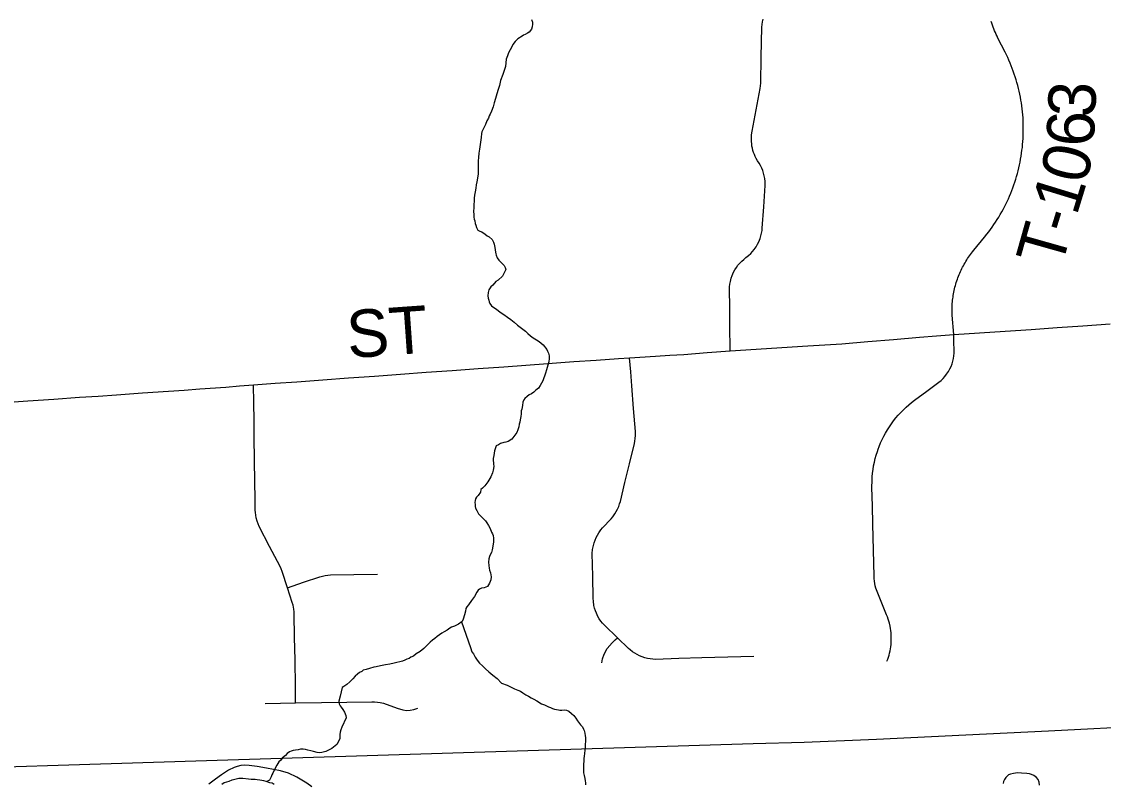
# Model space of a CAD drawing. Extents: x 103424 to 290657, y 38711 to 110967.
# Drawn here: x 110306 to 117188, y 48305 to 53149 of the extents above; entities that cross this region are included whole.
import ezdxf

# ---------------------------------------------------------------- set-up
doc = ezdxf.new("R2010")
doc.units = 0
for name, color, linetype in [('GM_X_City_Street', 7, 'Continuous'), ('GM_X_Corporation', 7, 'Continuous'), ('GM_X_Minor_Lake', 7, 'Continuous'), ('GM_X_Minor_River', 7, 'Continuous'), ('GM_X_Township_Road', 7, 'Continuous'), ('GM_X_Township_Road_Text', 7, 'Continuous')]:
    doc.layers.add(name, color=color, linetype=linetype)

msp = doc.modelspace()

# ---------------------------------------------------------------- linework, layer by layer
at = {"layer": 'GM_X_City_Street'}
for points in [[(112151.1, 48282.2), (112119.8, 48306.1), (112056.3, 48343.8), (112002.9, 48369.1), (111953.2, 48383.6), (111863.7, 48402.2), (111803.6, 48411.5), (111754.4, 48418.2), (111721.4, 48420.5), (111700.6, 48418.2), (111678.1, 48411.5), (111658.4, 48405.1), (111621.4, 48387.7), (111578.3, 48358), (111538.7, 48330.8), (111497.7, 48298.6)], [(116780.7, 48293.8), (116779.7, 48311.9), (116773.4, 48329.5), (116761.5, 48342.5), (116745.7, 48354.4), (116731, 48361.6), (116716.9, 48364.4), (116700.5, 48366.8), (116666.3, 48370.4), (116641.5, 48370.9), (116629.2, 48369.3), (116616.6, 48367.3), (116598, 48363.2), (116585, 48358), (116575.7, 48351.3), (116566.4, 48342), (116558.1, 48330.1), (116552.4, 48317.1), (116550.9, 48304.2)]]:
    msp.add_lwpolyline(points, dxfattribs=at)
at = {"layer": 'GM_X_Corporation'}
msp.add_lwpolyline([(117498.8, 48671.3), (116838, 48636.4), (116311.9, 48611.3), (115744, 48584.2), (115283.9, 48565.5), (114959.7, 48555.3), (113527.1, 48511.6), (111482.4, 48447.7), (109323.7, 48380.3), (109308.9, 49192.1), (107845.9, 49162.1), (106813.4, 49147.1), (106231.9, 49138.7), (105167.6, 49124.8), (104527.8, 49118.1), (104535.3, 48390), (103915.8, 48379.3), (103918.7, 48227.5)], dxfattribs=at)
at = {"layer": 'GM_X_Minor_Lake'}
msp.add_lwpolyline([(111911.9, 48297), (111899.9, 48305), (111885.8, 48309.1), (111861.7, 48317.1), (111847.6, 48321.2), (111833.5, 48323.2), (111821.4, 48325.2), (111803.3, 48327.2), (111791.3, 48329.3), (111765.1, 48329.3), (111749, 48331.3), (111712.8, 48335.3), (111700.8, 48335.3), (111686.7, 48335.3), (111654.5, 48327.3), (111642.4, 48325.3), (111624.3, 48317.2), (111608.2, 48313.2), (111594.1, 48307.2), (111580.1, 48297.1)], dxfattribs=at)
at = {"layer": 'GM_X_Minor_River'}
for points in [[(113550, 53162), (113556.3, 53145.9), (113556.5, 53133.8), (113554.8, 53115.6), (113549, 53101.4), (113535.2, 53083), (113523.2, 53076.7), (113509.2, 53068.4), (113499.2, 53062.2), (113489.2, 53055.9), (113463.3, 53039.4), (113445.4, 53022.9), (113431.6, 53004.5), (113423.8, 52988.2), (113414, 52969.9), (113404.2, 52951.5), (113396.5, 52931.2), (113388.7, 52910.9), (113383.5, 52864.3), (113368.2, 52813.6), (113352.7, 52774.9), (113345.2, 52742.5), (113337.5, 52718.1), (113329.9, 52689.7), (113320.3, 52661.3), (113312.7, 52632.8), (113305.1, 52606.5), (113295.4, 52580), (113285.7, 52559.7), (113279.8, 52549.5), (113276, 52535.3), (113266.2, 52518.9), (113256.5, 52494.5), (113240.9, 52462), (113233.1, 52447.7), (113231.2, 52437.6), (113229.7, 52411.3), (113218.8, 52338.4), (113215.2, 52312.1), (113211.6, 52285.7), (113209.9, 52263.5), (113210.3, 52241.3), (113210.9, 52208.9), (113209.3, 52180.7), (113205.7, 52154.3), (113202.1, 52130), (113198.4, 52111.8), (113194.7, 52089.5), (113191, 52067.2), (113187.4, 52044.9), (113185.7, 52026.7), (113184, 52006.5), (113182.3, 51986.3), (113182.6, 51968.1), (113181, 51941.8), (113183.4, 51921.6), (113183.7, 51905.5), (113185.9, 51893.4)], [(113185.9, 51893.4), (113188.1, 51881.3), (113190.4, 51865.2), (113194.6, 51855.2), (113198.9, 51839.1), (113207.3, 51823), (113221.5, 51817.2), (113233.7, 51811.4), (113254.1, 51797.5), (113268.4, 51787.7), (113280.6, 51779.8), (113299.1, 51763.9), (113307.4, 51745.9), (113311.7, 51733.9), (113316, 51713.7), (113318.3, 51697.6), (113320.6, 51683.5), (113322.8, 51673.4), (113325, 51663.4), (113331.3, 51647.3), (113341.6, 51631.3), (113376.5, 51597.5), (113382.8, 51585.5), (113387, 51573.5), (113365.5, 51530.7), (113337.7, 51504), (113321.7, 51495.6), (113304, 51473.1), (113290, 51462.8), (113278.2, 51444.4), (113274.5, 51426.2), (113272.8, 51405.9), (113273.1, 51389.8), (113277.3, 51377.7), (113279.5, 51367.7), (113283.7, 51357.6), (113296.1, 51341.7), (113310.4, 51331.8), (113326.7, 51320), (113351.2, 51302.2), (113373.7, 51286.4), (113396.2, 51270.6), (113418.6, 51254.8), (113439.1, 51237), (113459.6, 51219.1), (113478, 51205.3), (113494.3, 51193.4), (113510.6, 51181.6), (113527.1, 51165.7), (113543.4, 51151.8), (113559.8, 51137.9), (113582.2, 51126.2), (113598.5, 51114.3), (113610.8, 51104.4), (113623.1, 51094.5), (113647.8, 51064.6), (113652, 51052.6), (113658.3, 51040.6), (113662.6, 51024.5), (113662.9, 51006.3), (113659.2, 50986), (113653.5, 50963.7), (113646, 50935.3), (113638.3, 50913), (113634.4, 50900.8), (113626.7, 50878.4), (113620.9, 50864.2), (113613.1, 50849.9), (113605.2, 50835.7), (113593.4, 50817.3), (113577.5, 50804.9), (113563.6, 50792.6), (113549.6, 50782.2), (113535.6, 50775.9), (113521.7, 50765.6), (113507.8, 50753.3), (113499.9, 50743), (113494, 50728.8), (113492.4, 50708.6), (113488.7, 50684.3), (113484.9, 50674.1), (113483.2, 50655.9), (113481.5, 50637.7), (113477.8, 50617.4), (113476, 50601.2), (113472.2, 50589), (113468.4, 50572.8), (113462.7, 50552.5), (113456.9, 50536.3), (113425.4, 50493.3), (113401.4, 50478.8), (113385.3, 50474.5), (113373.3, 50472.3), (113353.2, 50465.9), (113339.2, 50457.6), (113325.2, 50451.3), (113313.6, 50418.8), (113310.1, 50390.4), (113306.4, 50370.2), (113306.6, 50356), (113306.8, 50345.9)], [(113306.8, 50345.9), (113307, 50333.8), (113309.2, 50321.7), (113307.4, 50307.6), (113305.6, 50297.4), (113301.8, 50279.2), (113290.1, 50254.7), (113272.5, 50222.1), (113252.8, 50197.6), (113238.9, 50181.2), (113227, 50172.9), (113225.2, 50156.7), (113209.4, 50136.2), (113199.5, 50124), (113193.6, 50113.8), (113191.8, 50103.6), (113190, 50091.5), (113190.2, 50077.4), (113190.4, 50065.2), (113192.6, 50055.2), (113201, 50039.1), (113213.4, 50019.2), (113225.7, 50007.2), (113236, 49995.3), (113256.5, 49973.4), (113264.8, 49961.4), (113275.2, 49945.4), (113287.6, 49925.4), (113296.1, 49903.3), (113302.3, 49891.3), (113306.5, 49881.3), (113308.8, 49865.2), (113307.2, 49840.9), (113303.6, 49812.5), (113300, 49790.3), (113294.2, 49772), (113286.4, 49757.7), (113282.5, 49747.6), (113278.7, 49733.4), (113277.1, 49711.1), (113277.4, 49690.9), (113279.8, 49672.8), (113282, 49660.7), (113288.3, 49644.6), (113290.6, 49630.5), (113292.8, 49618.4), (113291.1, 49600.2), (113283.4, 49577.9), (113269.6, 49557.5), (113247.5, 49549), (113231.4, 49546.7), (113219.4, 49540.5), (113209.4, 49534.2), (113201.6, 49520), (113187.9, 49493.5), (113168.2, 49466.9), (113148.5, 49440.3), (113138.6, 49428), (113132.7, 49415.8), (113129, 49399.6), (113123.3, 49377.3), (113115.7, 49348.9), (113107.9, 49334.6), (113086, 49318.1), (113059.9, 49305.5), (113039.9, 49297.1), (113029.9, 49290.9), (113014, 49278.5), (112994, 49268.1), (112980, 49259.8), (112964, 49249.4), (112950.1, 49239.1), (112934.1, 49226.7), (112920.2, 49216.4), (112904.3, 49202), (112888.4, 49185.6), (112864.6, 49162.9), (112840.7, 49144.4), (112816.7, 49127.8), (112798.8, 49113.4), (112782.8, 49107), (112770.8, 49098.8), (112756.8, 49094.5), (112742.8, 49088.2), (112728.7, 49081.9), (112676.5, 49068.9), (112648.3, 49062.4), (112620.2, 49057.9), (112590, 49051.4), (112561.8, 49046.8), (112545.7, 49044.6), (112519.6, 49036), (112497.6, 49029.6), (112479.5, 49025.3), (112469.5, 49017), (112455.5, 49010.8), (112443.6, 48998.4), (112427.7, 48986), (112413.8, 48969.7), (112393.9, 48951.2), (112374.1, 48932.7)], [(113104.1, 49331.8), (113161.1, 49167.8), (113169.6, 49141.7), (113180, 49127.7), (113190.4, 49107.7), (113204.9, 49087.7), (113219.3, 49069.8), (113237.7, 49051.9), (113256.2, 49034), (113278.7, 49014.2), (113303.3, 48992.4), (113331.9, 48970.6), (113358.6, 48942.8), (113395.2, 48929.2), (113419.6, 48917.5), (113442, 48905.8), (113462.3, 48898), (113478.6, 48890.2), (113494.9, 48880.4), (113513.3, 48868.6), (113529.6, 48858.7), (113547.9, 48848.9), (113564.2, 48841.1), (113584.5, 48829.3), (113613.1, 48811.6), (113631.4, 48803.8), (113645.6, 48798), (113657.8, 48792.1), (113670, 48786.3), (113684.2, 48780.5), (113696.4, 48776.6), (113708.5, 48774.8), (113720.7, 48773), (113730.8, 48771.1), (113742.9, 48771.3), (113757, 48771.6), (113773.2, 48769.8), (113787.4, 48764), (113803.8, 48750.1), (113818.2, 48736.2), (113832.6, 48720.3), (113843, 48702.3), (113861.5, 48676.3), (113873.9, 48664.4), (113880.2, 48650.4), (113884.4, 48640.3), (113888.7, 48624.2), (113891, 48606.1), (113893.2, 48596), (113893.3, 48585.9), (113893.6, 48571.8), (113891.9, 48553.6), (113890.2, 48535.4), (113888.5, 48515.1), (113886.8, 48494.9), (113885.1, 48478.7), (113883.3, 48462.5), (113881.6, 48444.3), (113879.9, 48428.1), (113880.2, 48410), (113880.4, 48397.8), (113880.6, 48383.7), (113880.8, 48371.6), (113885.1, 48355.5), (113889.5, 48335.4), (113891.7, 48321.3), (113894, 48307.2), (113894.2, 48295)], [(112374.1, 48932.7), (112356.1, 48920.2), (112344.1, 48914), (112332.9, 48859.2), (112323.4, 48826.8), (112325.7, 48810.6), (112331.9, 48798.6), (112338.2, 48788.6), (112348.5, 48774.7), (112358.9, 48756.6), (112365.1, 48746.6), (112369.3, 48736.6), (112369.6, 48720.5), (112342.3, 48661.4), (112336.5, 48645.2), (112332.7, 48631), (112331, 48614.8), (112329.2, 48602.6), (112329.4, 48588.5), (112311.9, 48551.8), (112280, 48527.1), (112242, 48508.3), (112215.9, 48501.8), (112201.8, 48499.5), (112185.6, 48501.3), (112163.3, 48507), (112145.1, 48510.7), (112126.8, 48516.5), (112112.6, 48520.3), (112096.5, 48522), (112080.3, 48521.8), (112064.3, 48517.5), (112048.1, 48515.2), (112034.1, 48512.9), (112020, 48508.7), (112010, 48504.4), (111996, 48494.1), (111984.1, 48481.8), (111966.2, 48467.4), (111954.4, 48453), (111942.4, 48442.7), (111928.7, 48420.3), (111918.9, 48401.9), (111903.3, 48369.4), (111897.4, 48359.2), (111893.6, 48347), (111881.9, 48324.6), (111865.7, 48315.8)]]:
    msp.add_lwpolyline(points, dxfattribs=at)
at = {"layer": 'GM_X_Township_Road'}
for points in [[(114813.9, 51055.3), (114811.8, 51220.3), (114810.4, 51332.7), (114809, 51445), (114809.8, 51462.6), (114811.8, 51480.1), (114814.8, 51497.3), (114820.4, 51518.6), (114826.2, 51535.1), (114835.2, 51555.3), (114843.5, 51570.8), (114852.9, 51585.6), (114863.2, 51599.7), (114874.5, 51613.1), (114886.9, 51625.7), (114900, 51637.4), (114913.8, 51648.1), (114930.9, 51661.6), (114944, 51673.6), (114955.9, 51686.4), (114967.2, 51700), (114979.6, 51718), (114988.4, 51733.2), (114996.2, 51749), (115004.5, 51769.3), (115009.5, 51786.1), (115013.6, 51803.3), (115016.3, 51820.6), (115017.8, 51835.3), (115027.1, 51971.1), (115036.4, 52107), (115035.9, 52133.3), (115033.9, 52150.7), (115030.9, 52168.1), (115026.6, 52185.1), (115021, 52201.8), (115014.5, 52218), (115006.7, 52233.8), (114997.9, 52249), (114988.4, 52263.8), (114979.3, 52279.6), (114973, 52291.9), (114967.5, 52304.4), (114962.7, 52317.3), (114958.7, 52330.3), (114955.2, 52343.6), (114952.4, 52357.1), (114950.4, 52370.6), (114948.9, 52388.8), (114948.4, 52402.5), (114948.9, 52416.2), (114949.9, 52429.9), (114953.2, 52452.1), (114979.3, 52587.9), (115005.4, 52723.6), (115007.4, 52741.1), (115008.5, 52758.7), (115011.1, 52923.7), (115012.6, 53018.9), (115014.2, 53114.1), (115016.2, 53131.6), (115019.2, 53148.9), (115023.3, 53165.9)], [(116236.7, 51159.9), (116226.2, 51282.2), (116225.7, 51292.8), (116226.4, 51345.5), (116226.9, 51356), (116227.9, 51366.5), (116229, 51377), (116230.2, 51387.4), (116231.5, 51397.9), (116233.3, 51408.3), (116235, 51418.7), (116237.1, 51429.1), (116239.1, 51439.4), (116241.3, 51449.7), (116243.9, 51459.9), (116246.6, 51470.1), (116249.4, 51480.3), (116252.4, 51490.4), (116255.7, 51500.4), (116259.2, 51510.4), (116262.8, 51520.3), (116266.5, 51530.2), (116270.3, 51540), (116274.4, 51549.7), (116278.6, 51559.3), (116283.2, 51568.9), (116287.7, 51578.4), (116292.5, 51587.9), (116297.3, 51597.2), (116302.3, 51606.4), (116307.6, 51615.6), (116312.9, 51624.6), (116318.4, 51633.6), (116324.2, 51642.5), (116330, 51651.2), (116336.1, 51659.9), (116342.4, 51668.4), (116348.7, 51676.9), (116355, 51685.2), (116363, 51695.1), (116432.3, 51779.5), (116446.6, 51797.3), (116458.2, 51812.3), (116469.6, 51827.4), (116480.7, 51842.8), (116491.5, 51858.3), (116501.8, 51874), (116512.1, 51889.9), (116522, 51906), (116531.8, 51922.2), (116541.1, 51938.6), (116550.2, 51955.2), (116559, 51971.9), (116567.3, 51988.8), (116575.6, 52005.7), (116583.4, 52022.9), (116591, 52040.2), (116598.3, 52057.7), (116605.3, 52075.2), (116612.1, 52092.9), (116618.4, 52110.6), (116624.5, 52128.6), (116630.3, 52146.6), (116635.6, 52164.6), (116640.9, 52182.8), (116645.7, 52201.1), (116650, 52219.4), (116654.3, 52237.9), (116658, 52256.4), (116661.6, 52274.9), (116664.9, 52293.5), (116667.6, 52312.2), (116670.1, 52330.9), (116672.4, 52349.7), (116674.2, 52368.5), (116676, 52387.3), (116677, 52406.2), (116678, 52425.1), (116678.5, 52444), (116677.5, 52519.5), (116676.6, 52538.3), (116675.1, 52557.2), (116673.3, 52576), (116671.3, 52594.7), (116668.8, 52613.5), (116666, 52632.2), (116663, 52650.8), (116659.7, 52669.4), (116656, 52687.9), (116652, 52706.4), (116647.7, 52724.8), (116642.9, 52743.1), (116638.2, 52761.3), (116632.6, 52779.4), (116627.1, 52797.5), (116621.3, 52815.5), (116615, 52833.2), (116608.5, 52851), (116601.4, 52868.6), (116594.4, 52886.1), (116586.9, 52903.4), (116579.1, 52920.6), (116571, 52937.7), (116562.7, 52954.7), (116517.2, 53044.9), (116511.7, 53056.3), (116506.1, 53067.8), (116500.9, 53079.4), (116495.8, 53091.1), (116491.1, 53102.9), (116486.5, 53114.8), (116482, 53126.8), (116477.7, 53138.8), (116473.7, 53150.9)], [(111781.6, 50838.9), (111919.2, 50849.1), (112056.8, 50859.4), (112221.4, 50871.3), (112386.1, 50883.2), (112550.7, 50895.1), (112715.4, 50907.1), (112880, 50919), (113044.6, 50930.9), (113209.3, 50942.9), (113373.9, 50954.8), (113513.8, 50964.9), (113653.7, 50975.1), (113818.4, 50986.8), (113961.1, 50997), (114103.8, 51007.1), (114174, 51012.1), (114338.8, 51022.1), (114428.9, 51027.5), (114519, 51033), (114666.5, 51044.1), (114813.9, 51055.3), (114978.6, 51065.9), (115143.3, 51076.5), (115308.1, 51087.2), (115416, 51094.1), (115523.9, 51101.1), (115688.4, 51114.6), (115852.9, 51128.2), (116017.4, 51141.8), (116127, 51150.8), (116236.7, 51159.9), (116400.2, 51169.8), (116563.8, 51179.7), (116728.4, 51191.4), (116893.1, 51203.1), (117057.7, 51214.8), (117144, 51221), (117230.4, 51227.2)], [(115810.8, 49081.5), (115815.8, 49094.4), (115820.1, 49107.3), (115824.2, 49120.5), (115827.4, 49133.8), (115830.5, 49147.1), (115833, 49160.6), (115835, 49174.1), (115836.8, 49187.7), (115837.8, 49201.4), (115838.6, 49215.1), (115837.8, 49249.4), (115836.8, 49263), (115835.3, 49276.7), (115833.3, 49290.2), (115831, 49303.7), (115826.3, 49323.7), (115822.7, 49337), (115818.7, 49350), (115814.2, 49362.9), (115809.2, 49375.7), (115747.8, 49525.2), (115741.3, 49545.2), (115737, 49560.5), (115733.8, 49576), (115731.5, 49591.6), (115729.7, 49607.3), (115729, 49623.2), (115725.1, 49788.2), (115721.2, 49953.2), (115718.4, 50070.2), (115715.7, 50187.3), (115716.2, 50231.9), (115717.5, 50255.2), (115719.7, 50278.5), (115722.8, 50301.6), (115726.5, 50324.8), (115731.4, 50347.7), (115736.6, 50370.4), (115742.9, 50392.9), (115750, 50415.2), (115755.6, 50431), (115761.9, 50448.1), (115770.9, 50469.7), (115780.5, 50491), (115791.1, 50511.9), (115802.2, 50532.4), (115814, 50552.6), (115826.6, 50572.3), (115839.7, 50591.6), (115853.5, 50610.4), (115868.2, 50628.7), (115883.2, 50646.5), (115899.1, 50663.7), (115915.5, 50680.4), (115932.4, 50696.5), (115950, 50712), (115967.9, 50726.9), (115986.5, 50741.1), (116064.2, 50798.7), (116141.9, 50856.4), (116155.5, 50867.7), (116168.1, 50879.9), (116179.6, 50893), (116190.5, 50906.8), (116202.6, 50925.1), (116211.1, 50940.5), (116218.7, 50956.5), (116225, 50972.8), (116230.1, 50989.6), (116233.8, 51006.8), (116236.6, 51024.1), (116238.1, 51041.6), (116237.1, 51129.6), (116236.7, 51159.9)], [(114964.3, 49112), (114799.3, 49107), (114634.3, 49102.1), (114486.8, 49097.8), (114339.3, 49093.4), (114321.6, 49094.1), (114304.3, 49095.9), (114286.9, 49099.1), (114270, 49103.5), (114253.2, 49108.9), (114237.1, 49115.6), (114221.2, 49123.4), (114206.1, 49132.3), (114191.5, 49142.1), (114177.7, 49153), (114166.6, 49163), (114095.8, 49230.1), (114013.8, 49310.3), (114002, 49323.3), (113991.2, 49337.1), (113981.1, 49351.6), (113972.3, 49366.7), (113962.8, 49386.5), (113956.2, 49402.8), (113951.2, 49419.6), (113946.9, 49436.7), (113943.2, 49462.7), (113942.2, 49480.4), (113939.1, 49623.3), (113936, 49766.3), (113938.3, 49792.6), (113941.1, 49809.9), (113947.9, 49835.4), (113953.7, 49851.9), (113960.7, 49868), (113969, 49883.6), (113978.1, 49898.5), (113991.2, 49916.2), (114002, 49928.9), (114056.2, 49988), (114067, 50000.7), (114080.1, 50018.4), (114089.2, 50033.3), (114097.5, 50048.9), (114104.5, 50065), (114110.3, 50081.5), (114115.1, 50098.4), (114144, 50217.2), (114172.9, 50336), (114204.4, 50465.4), (114207.7, 50481.4), (114210.2, 50498.8), (114211.5, 50516.3), (114211, 50542.7), (114199.2, 50688.3), (114187.4, 50833.8), (114180.7, 50923), (114174, 51012.1)], [(110199.6, 50726.9), (110345.2, 50737.7), (110509.8, 50748.9), (110674.5, 50760.2), (110792.4, 50768.2), (110910.2, 50776.3), (111074.9, 50787.7), (111239.6, 50799.2), (111339.6, 50806.1), (111439.6, 50813.1), (111604.2, 50825.5), (111692.9, 50832.2), (111781.6, 50838.9)], [(112049.1, 48817.3), (112048.3, 48923.5), (112045.2, 49088.5), (112042.5, 49234.9), (112039.9, 49381.3), (112039.1, 49395.3), (112037.4, 49412.8), (112032.4, 49438.6), (112027.3, 49455.5), (111996.9, 49549.3), (111963.4, 49652.5), (111957.1, 49668.9), (111949.6, 49684.7), (111883.3, 49811.8), (111817, 49939), (111810, 49955.1), (111804.2, 49971.6), (111798.5, 49992.8), (111795.2, 50010.1), (111793.2, 50027.5), (111792.4, 50043.2), (111791.1, 50126.1), (111789.7, 50208.9), (111787.6, 50374), (111786.1, 50493.1), (111784.5, 50612.3), (111783.1, 50725.6), (111781.6, 50838.9)], [(111996.9, 49549.3), (112099.8, 49583.9), (112202.7, 49618.4), (112219.6, 49623.3), (112236.7, 49627), (112254, 49629.5), (112271.7, 49630.8), (112420.3, 49633.4), (112568.9, 49636)], [(113997.4, 49070.8), (114002, 49096.3), (114012.2, 49126.6), (114031.6, 49161.7), (114062.2, 49199.1), (114081.3, 49216.8), (114095.8, 49230.1)], [(111854.7, 48812.1), (111951.9, 48814.7), (112049.1, 48817.3), (112214.1, 48819.5), (112374.1, 48821.6), (112534.1, 48823.7), (112551.7, 48823.4), (112569.1, 48821.9), (112586.4, 48819.2), (112607.8, 48814), (112694.6, 48783.7), (112731.4, 48771.9), (112753.6, 48768.7), (112778.6, 48771), (112801.8, 48773.7), (112826.7, 48783.3)]]:
    msp.add_lwpolyline(points, dxfattribs=at)

# ---------------------------------------------------------------- texts
at = {"layer": 'GM_X_Township_Road_Text'}
for s, height, rotation, p in [('3', 301.9, 87.06898, (117134, 52536.1)), ('6', 301.9, 87.75088, (117126.7, 52351.3)), ('0', 301.9, 77.20465, (117077.6, 52110)), ('1', 301.9, 72.98048, (117017, 51908.7)), ('-', 301.9, 72.91792, (116980.4, 51789.9)), ('T', 301.9, 74.23179, (116919.6, 51574.3)), ('ST', 301.87, 4.03996, (112384.2, 51008.5))]:
    msp.add_text(s, height=height, rotation=rotation, dxfattribs=at).set_placement(p)

doc.saveas('drawing.dxf')
